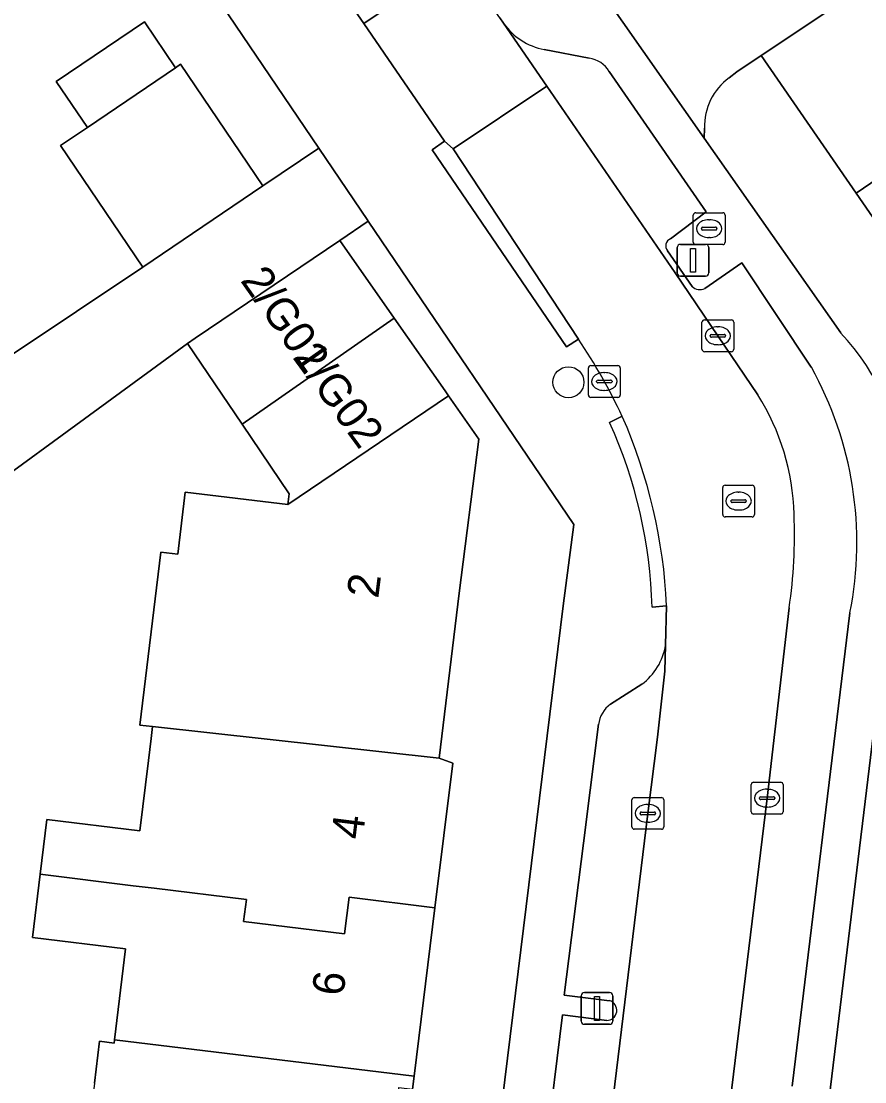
# Model space of a CAD drawing. Extents: x 158086 to 159499, y 382904 to 383981.
# Drawn here: x 158300.2 to 158326.75, y 383364.24 to 383397.61 of the extents above; entities that cross this region are included whole.
import ezdxf

# ---------------------------------------------------------------- set-up
doc = ezdxf.new("R2010")
doc.units = 0
for name, color, linetype in [('IMGEO_Boom', 7, 'Continuous'), ('IMGEO_Brandkraan', 7, 'Continuous'), ('IMGEO_Erf', 7, 'Continuous'), ('IMGEO_Kolk', 7, 'Continuous'), ('IMGEO_Lichtmast', 7, 'Continuous'), ('IMGEO_Pand', 7, 'Continuous'), ('IMGEO_Pand_nummerreeks', 7, 'Continuous'), ('IMGEO_Parkeervlak_open', 7, 'Continuous'), ('IMGEO_Rijbaan_lokaal_open', 7, 'Continuous'), ('IMGEO_Rioolput', 7, 'Continuous'), ('IMGEO_Voetpad_open', 7, 'Continuous')]:
    doc.layers.add(name, color=color, linetype=linetype)

msp = doc.modelspace()

# ---------------------------------------------------------------- linework, layer by layer
at = {"layer": 'IMGEO_Boom'}
msp.add_circle((158317.419, 383386.252), 0.489, dxfattribs=at)
at = {"layer": 'IMGEO_Brandkraan'}
for p, q in [((158321.35, 383390.66), (158321.35, 383391.512)), ((158321.425, 383391.586), (158322.277, 383391.586)), ((158321.838, 383391.366), (158321.863, 383391.366)), ((158322.351, 383391.512), (158322.351, 383390.66)), ((158321.609, 383391.08), (158321.609, 383391.092)), ((158322.047, 383391.043), (158321.649, 383391.043)), ((158321.652, 383391.129), (158322.05, 383391.129)), ((158322.093, 383391.092), (158322.093, 383391.08)), ((158321.861, 383390.806), (158321.836, 383390.806)), ((158322.277, 383390.586), (158321.425, 383390.586))]:
    msp.add_line(p, q, dxfattribs=at)
for points in [[(158321.35, 383390.66), (158321.35, 383391.512)], [(158321.425, 383391.586), (158322.277, 383391.586)], [(158322.351, 383391.512), (158322.351, 383390.66)], [(158322.277, 383390.586), (158321.425, 383390.586)]]:
    msp.add_lwpolyline(points, dxfattribs=at)
for centre, radius, start, end in [((158321.427, 383391.51), 0.0765, 91.552, 178.448), ((158321.427, 383391.51), 0.0765, 91.552, 178.448), ((158322.275, 383391.51), 0.0765, 1.552, 88.448), ((158322.275, 383391.51), 0.0765, 1.552, 88.448), ((158321.649, 383391.089), 0.0403, 85.8775, 175.7526), ((158321.646, 383391.079), 0.0366, 178.938, 274.7102), ((158322.05, 383391.086), 0.043, 264.8664, 352.4533), ((158322.054, 383391.091), 0.0386, 1.7309, 96.639), ((158321.427, 383390.662), 0.0765, 181.552, 268.448), ((158321.427, 383390.662), 0.0765, 181.552, 268.448), ((158322.275, 383390.662), 0.0765, 271.552, 358.448), ((158322.275, 383390.662), 0.0765, 271.552, 358.448)]:
    msp.add_arc(centre, radius, start, end, dxfattribs=at)
for centre, major_axis, ratio, start_param, end_param in [((158321.837, 383391.086), (-0.387, 0.002), 0.722429, 4.712389, 7.853982), ((158321.862, 383391.086), (-0.39, 0.002), 0.717154, 1.570796, 4.712389)]:
    msp.add_ellipse(centre, major_axis=major_axis, ratio=ratio, start_param=start_param, end_param=end_param, dxfattribs=at)
at = {"layer": 'IMGEO_Erf'}
for points in [[(158297.787, 383385.704), (158304.026, 383389.877), (158301.437, 383393.704), (158302.278, 383394.273), (158301.301, 383395.718), (158304.072, 383397.592), (158305.049, 383396.147), (158305.214, 383396.258), (158307.802, 383392.43), (158309.562, 383393.621), (158301.675, 383405.273)], [(158327.506, 383351.596), (158328.149, 383356.894), (158328.698, 383361.418), (158328.261, 383361.472), (158328.314, 383361.9), (158328.923, 383366.846), (158329.523, 383371.719), (158329.96, 383371.665), (158329.974, 383371.777), (158330.563, 383376.62), (158331.161, 383381.535), (158331.624, 383385.347), (158331.676, 383385.771), (158329.715, 383388.275), (158329.339, 383388.045), (158326.471, 383392.206), (158323.49, 383396.531), (158322.724, 383396.019), (158322.475, 383395.832)], [(158321.703, 383394.251), (158321.692, 383393.93), (158325.989, 383387.809)], [(158312.006, 383336.596), (158317.256, 383379.22), (158317.588, 383381.778), (158311.12, 383391.319), (158310.229, 383390.716), (158311.936, 383388.272), (158313.537, 383385.981), (158313.644, 383385.828), (158314.596, 383384.465), (158313.981, 383379.615), (158313.353, 383374.416), (158313.778, 383374.266), (158313.218, 383369.715), (158312.566, 383364.413), (158312.516, 383364.007)], [(158302.504, 383364.19), (158302.665, 383365.511), (158303.117, 383365.456), (158303.13, 383365.561), (158303.478, 383368.424), (158300.55, 383368.78), (158300.792, 383370.766), (158301.003, 383372.495), (158303.93, 383372.139), (158304.199, 383374.347), (158304.283, 383375.04), (158304.329, 383375.416), (158303.925, 383375.461), (158304.587, 383380.906), (158305.124, 383380.841), (158305.361, 383382.795), (158308.589, 383382.406), (158308.63, 383382.745), (158307.153, 383384.93), (158305.433, 383387.473), (158296.012, 383380.586)], [(158327.974, 383383.09), (158325.326, 383361.214), (158322.163, 383335.236), (158319.275, 383311.616), (158318.267, 383303.291)]]:
    msp.add_lwpolyline(points, dxfattribs=at)
for centre, radius, start, end in [((158323.582, 383394.312), 1.88, 126.0808, 181.8668), ((158320.622, 383382.775), 7.358, 2.4565, 43.1706)]:
    msp.add_arc(centre, radius, start, end, dxfattribs=at)
at = {"layer": 'IMGEO_Kolk'}
for p, q in [((158321.623, 383387.288), (158321.623, 383388.14)), ((158321.698, 383388.214), (158322.55, 383388.214)), ((158322.111, 383387.994), (158322.136, 383387.994)), ((158322.624, 383388.14), (158322.624, 383387.288)), ((158321.882, 383387.708), (158321.882, 383387.72)), ((158322.32, 383387.671), (158321.922, 383387.671)), ((158321.925, 383387.757), (158322.323, 383387.757)), ((158322.366, 383387.72), (158322.366, 383387.708)), ((158322.134, 383387.434), (158322.109, 383387.434)), ((158322.55, 383387.214), (158321.698, 383387.214)), ((158318.049, 383385.849), (158318.049, 383386.701)), ((158318.124, 383386.775), (158318.976, 383386.775)), ((158319.05, 383386.701), (158319.05, 383385.849)), ((158318.351, 383386.318), (158318.749, 383386.318)), ((158318.537, 383386.555), (158318.562, 383386.555)), ((158318.308, 383386.269), (158318.308, 383386.281)), ((158318.746, 383386.232), (158318.348, 383386.232)), ((158318.56, 383385.995), (158318.535, 383385.995)), ((158318.792, 383386.281), (158318.792, 383386.269)), ((158318.976, 383385.775), (158318.124, 383385.775)), ((158323.249, 383373.663), (158324.101, 383373.663)), ((158323.174, 383372.737), (158323.174, 383373.589)), ((158323.662, 383373.443), (158323.687, 383373.443)), ((158324.175, 383373.589), (158324.175, 383372.737)), ((158319.419, 383372.257), (158319.419, 383373.109)), ((158319.494, 383373.183), (158320.346, 383373.183)), ((158320.42, 383373.109), (158320.42, 383372.257)), ((158323.433, 383373.157), (158323.433, 383373.169)), ((158323.871, 383373.12), (158323.473, 383373.12)), ((158323.476, 383373.206), (158323.874, 383373.206)), ((158323.917, 383373.169), (158323.917, 383373.157)), ((158319.678, 383372.677), (158319.678, 383372.689)), ((158320.116, 383372.64), (158319.718, 383372.64)), ((158319.721, 383372.726), (158320.119, 383372.726)), ((158319.907, 383372.963), (158319.932, 383372.963)), ((158320.162, 383372.689), (158320.162, 383372.677)), ((158324.101, 383372.663), (158323.249, 383372.663)), ((158323.685, 383372.883), (158323.66, 383372.883)), ((158319.93, 383372.403), (158319.905, 383372.403)), ((158320.346, 383372.183), (158319.494, 383372.183))]:
    msp.add_line(p, q, dxfattribs=at)
for points in [[(158321.623, 383387.288), (158321.623, 383388.14)], [(158321.698, 383388.214), (158322.55, 383388.214)], [(158322.624, 383388.14), (158322.624, 383387.288)], [(158322.55, 383387.214), (158321.698, 383387.214)], [(158318.049, 383385.849), (158318.049, 383386.701)], [(158318.124, 383386.775), (158318.976, 383386.775)], [(158319.05, 383386.701), (158319.05, 383385.849)], [(158318.976, 383385.775), (158318.124, 383385.775)], [(158323.249, 383373.663), (158324.101, 383373.663)], [(158323.174, 383372.737), (158323.174, 383373.589)], [(158324.175, 383373.589), (158324.175, 383372.737)], [(158319.419, 383372.257), (158319.419, 383373.109)], [(158319.494, 383373.183), (158320.346, 383373.183)], [(158320.42, 383373.109), (158320.42, 383372.257)], [(158324.101, 383372.663), (158323.249, 383372.663)], [(158320.346, 383372.183), (158319.494, 383372.183)]]:
    msp.add_lwpolyline(points, dxfattribs=at)
for centre, radius, start, end in [((158321.7, 383388.138), 0.0765, 91.552, 178.448), ((158321.7, 383388.138), 0.0765, 91.552, 178.448), ((158322.548, 383388.138), 0.0765, 1.552, 88.448), ((158322.548, 383388.138), 0.0765, 1.552, 88.448), ((158321.922, 383387.717), 0.0403, 85.8775, 175.7526), ((158321.919, 383387.707), 0.0366, 178.938, 274.7102), ((158322.323, 383387.714), 0.043, 264.8664, 352.4533), ((158322.327, 383387.719), 0.0386, 1.7309, 96.639), ((158321.7, 383387.29), 0.0765, 181.552, 268.448), ((158321.7, 383387.29), 0.0765, 181.552, 268.448), ((158322.548, 383387.29), 0.0765, 271.552, 358.448), ((158322.548, 383387.29), 0.0765, 271.552, 358.448), ((158318.126, 383386.699), 0.0765, 91.552, 178.448), ((158318.126, 383386.699), 0.0765, 91.552, 178.448), ((158318.974, 383386.699), 0.0765, 1.552, 88.448), ((158318.974, 383386.699), 0.0765, 1.552, 88.448), ((158318.348, 383386.278), 0.0403, 85.8775, 175.7526), ((158318.753, 383386.28), 0.0386, 1.7309, 96.639), ((158318.345, 383386.268), 0.0366, 178.938, 274.7102), ((158318.749, 383386.275), 0.043, 264.8664, 352.4533), ((158318.126, 383385.851), 0.0765, 181.552, 268.448), ((158318.126, 383385.851), 0.0765, 181.552, 268.448), ((158318.974, 383385.851), 0.0765, 271.552, 358.448), ((158318.974, 383385.851), 0.0765, 271.552, 358.448), ((158323.251, 383373.587), 0.0765, 91.552, 178.448), ((158323.251, 383373.587), 0.0765, 91.552, 178.448), ((158324.099, 383373.587), 0.0765, 1.552, 88.448), ((158324.099, 383373.587), 0.0765, 1.552, 88.448), ((158319.496, 383373.107), 0.0765, 91.552, 178.448), ((158319.496, 383373.107), 0.0765, 91.552, 178.448), ((158320.344, 383373.107), 0.0765, 1.552, 88.448), ((158320.344, 383373.107), 0.0765, 1.552, 88.448), ((158323.473, 383373.166), 0.0403, 85.8775, 175.7526), ((158323.47, 383373.156), 0.0366, 178.938, 274.7102), ((158323.874, 383373.163), 0.043, 264.8664, 352.4533), ((158323.878, 383373.168), 0.0386, 1.7309, 96.639), ((158319.718, 383372.686), 0.0403, 85.8775, 175.7526), ((158319.715, 383372.676), 0.0366, 178.938, 274.7102), ((158320.119, 383372.683), 0.043, 264.8664, 352.4533), ((158320.123, 383372.688), 0.0386, 1.7309, 96.639), ((158323.251, 383372.739), 0.0765, 181.552, 268.448), ((158323.251, 383372.739), 0.0765, 181.552, 268.448), ((158324.099, 383372.739), 0.0765, 271.552, 358.448), ((158324.099, 383372.739), 0.0765, 271.552, 358.448), ((158319.496, 383372.259), 0.0765, 181.552, 268.448), ((158319.496, 383372.259), 0.0765, 181.552, 268.448), ((158320.344, 383372.259), 0.0765, 271.552, 358.448), ((158320.344, 383372.259), 0.0765, 271.552, 358.448)]:
    msp.add_arc(centre, radius, start, end, dxfattribs=at)
for centre, major_axis, ratio, start_param, end_param in [((158322.11, 383387.714), (-0.387, 0.002), 0.722429, 4.712389, 7.853982), ((158322.135, 383387.714), (-0.39, 0.002), 0.717154, 1.570796, 4.712389), ((158318.536, 383386.275), (-0.387, 0.002), 0.722429, 4.712389, 7.853982), ((158318.561, 383386.275), (-0.39, 0.002), 0.717154, 1.570796, 4.712389), ((158323.661, 383373.163), (-0.387, 0.002), 0.722429, 4.712389, 7.853982), ((158323.686, 383373.163), (-0.39, 0.002), 0.717154, 1.570796, 4.712389), ((158319.906, 383372.683), (-0.387, 0.002), 0.722429, 4.712389, 7.853982), ((158319.931, 383372.683), (-0.39, 0.002), 0.717154, 1.570796, 4.712389)]:
    msp.add_ellipse(centre, major_axis=major_axis, ratio=ratio, start_param=start_param, end_param=end_param, dxfattribs=at)
at = {"layer": 'IMGEO_Lichtmast'}
for p, q in [((158320.845, 383389.69), (158320.845, 383390.49)), ((158320.845, 383390.49), (158320.845, 383389.69)), ((158320.945, 383390.59), (158321.735, 383390.59)), ((158321.735, 383390.59), (158320.945, 383390.59)), ((158321.835, 383390.49), (158321.835, 383389.69)), ((158321.835, 383389.69), (158321.835, 383390.49)), ((158321.735, 383389.59), (158320.945, 383389.59)), ((158320.945, 383389.59), (158321.735, 383389.59)), ((158317.923, 383367.045), (158318.713, 383367.045)), ((158318.713, 383367.045), (158317.923, 383367.045)), ((158317.823, 383366.145), (158317.823, 383366.945)), ((158317.823, 383366.945), (158317.823, 383366.145)), ((158318.813, 383366.945), (158318.813, 383366.145)), ((158318.813, 383366.145), (158318.813, 383366.945)), ((158318.713, 383366.045), (158317.923, 383366.045)), ((158317.923, 383366.045), (158318.713, 383366.045))]:
    msp.add_line(p, q, dxfattribs=at)
for points in [[(158321.265, 383390.465), (158321.415, 383390.465), (158321.415, 383389.715), (158321.265, 383389.715), (158321.265, 383390.465)], [(158318.243, 383366.92), (158318.393, 383366.92), (158318.393, 383366.17), (158318.243, 383366.17), (158318.243, 383366.92)]]:
    msp.add_lwpolyline(points, dxfattribs=at)
for centre, start, end in [((158320.945, 383390.49), 90, 180), ((158320.945, 383390.49), 90, 180), ((158321.735, 383390.49), 0, 90), ((158321.735, 383390.49), 360, 90), ((158320.945, 383389.69), 180, 270), ((158320.945, 383389.69), 180, 270), ((158321.735, 383389.69), 270, 0), ((158321.735, 383389.69), 270, 0), ((158317.923, 383366.945), 90, 180), ((158317.923, 383366.945), 90, 180), ((158318.713, 383366.945), 0, 90), ((158318.713, 383366.945), 360, 90), ((158317.923, 383366.145), 180, 270), ((158317.923, 383366.145), 180, 270), ((158318.713, 383366.145), 270, 0), ((158318.713, 383366.145), 270, 0)]:
    msp.add_arc(centre, 0.1, start, end, dxfattribs=at)
at = {"layer": 'IMGEO_Pand'}
for points in [[(158334.168, 383397.452), (158331.231, 383401.705), (158327.647, 383399.31), (158323.49, 383396.531), (158326.471, 383392.206)], [(158336.934, 383393.449), (158336.799, 383393.644), (158336.239, 383394.455), (158335.679, 383395.265), (158338.821, 383397.436), (158337.305, 383399.631), (158334.168, 383397.452), (158326.471, 383392.206), (158329.339, 383388.045), (158329.715, 383388.275)], [(158305.049, 383396.147), (158304.072, 383397.592), (158301.301, 383395.718), (158302.278, 383394.273)], [(158305.214, 383396.258), (158305.049, 383396.147), (158302.278, 383394.273), (158301.437, 383393.704), (158304.026, 383389.877), (158307.802, 383392.43)], [(158311.936, 383388.272), (158310.229, 383390.716), (158305.675, 383387.637), (158305.433, 383387.473), (158307.153, 383384.93)], [(158313.644, 383385.828), (158313.537, 383385.981), (158311.936, 383388.272), (158307.153, 383384.93), (158308.63, 383382.745), (158308.589, 383382.406)], [(158313.644, 383385.828), (158308.589, 383382.406), (158305.361, 383382.795), (158305.124, 383380.841), (158304.587, 383380.906), (158303.925, 383375.461), (158304.329, 383375.416), (158313.353, 383374.416), (158313.981, 383379.615), (158314.596, 383384.465)], [(158313.353, 383374.416), (158304.329, 383375.416), (158304.283, 383375.04), (158304.199, 383374.347), (158303.93, 383372.139), (158301.003, 383372.495), (158300.792, 383370.766), (158303.72, 383370.408), (158304.383, 383370.329), (158307.282, 383369.976), (158307.198, 383369.283), (158310.375, 383368.896), (158310.514, 383370.044), (158313.218, 383369.715), (158313.778, 383374.266)], [(158312.566, 383364.413), (158313.218, 383369.715), (158310.514, 383370.044), (158310.375, 383368.896), (158307.198, 383369.283), (158307.282, 383369.976), (158304.383, 383370.329), (158303.72, 383370.408), (158300.792, 383370.766), (158300.55, 383368.78), (158303.478, 383368.424), (158303.13, 383365.561)], [(158312.566, 383364.413), (158303.13, 383365.561), (158303.117, 383365.456), (158302.665, 383365.511), (158302.504, 383364.19), (158302.399, 383363.33), (158298.607, 383363.791), (158298.298, 383361.265), (158302.092, 383360.801), (158305.65, 383360.366), (158305.583, 383359.814), (158308.703, 383359.433), (158308.834, 383360.509), (158311.6, 383360.171), (158312.079, 383364.061), (158312.516, 383364.007)]]:
    msp.add_lwpolyline(points, close=True, dxfattribs=at)
at = {"layer": 'IMGEO_Parkeervlak_open'}
for points in [[(158315.376, 383397.552), (158316.738, 383395.573), (158320.779, 383389.691), (158322.124, 383387.713), (158323.38, 383385.854)], [(158318.075, 383396.452), (158316.653, 383396.724)], [(158320.633, 383390.764), (158321.753, 383391.611), (158318.707, 383396.036)], [(158321.314, 383389.267), (158320.537, 383390.387)], [(158325.065, 383386.725), (158322.881, 383390.013), (158321.711, 383389.202)], [(158324.368, 383379.15), (158323.674, 383373.162), (158322.25, 383361.466)], [(158324.461, 383364.095), (158326.281, 383378.997)], [(158317.996, 383356.929), (158319.921, 383372.682), (158320.227, 383375.082), (158320.452, 383377.164), (158320.476, 383377.982)], [(158319.73, 383376.749), (158318.742, 383376.119)], [(158318.366, 383375.486), (158317.968, 383372.338), (158317.967, 383372.327), (158317.289, 383366.959), (158318.709, 383366.789)], [(158318.624, 383366.167), (158317.228, 383366.345), (158313.636, 383337.122)]]:
    msp.add_lwpolyline(points, dxfattribs=at)
for centre, radius, start, end in [((158317.04, 383398.719), 2.032, 215.0524, 259.0293), ((158317.931, 383395.545), 0.918, 32.3191, 80.9728), ((158320.722, 383390.541), 0.24, 111.7294, 219.698), ((158321.557, 383389.508), 0.342, 224.7048, 296.6983), ((158315.166, 383381.208), 11.333, 348.7514, 29.1329), ((158317.165, 383381.915), 7.358, 1.4032, 32.3669), ((158308.651, 383381.443), 15.883, 351.6993, 2.3527), ((158318.608, 383378.27), 1.89, 306.4105, 351.2393), ((158319.27, 383375.377), 0.91, 125.4301, 173.1495), ((158318.624, 383366.484), 0.317, 269.98, 74.4568)]:
    msp.add_arc(centre, radius, start, end, dxfattribs=at)
at = {"layer": 'IMGEO_Rijbaan_lokaal_open'}
for points in [[(158303.897, 383407.901), (158304.009, 383407.737), (158310.169, 383398.717), (158310.411, 383398.372), (158310.982, 383397.538), (158313.971, 383399.562), (158313.439, 383400.345), (158305.308, 383412.194), (158302.976, 383415.583), (158299.049, 383412.9), (158301.714, 383410.302)], [(158323.38, 383385.854), (158322.124, 383387.713), (158320.779, 383389.691), (158316.738, 383395.573), (158313.796, 383393.595), (158317.732, 383387.605)], [(158320.511, 383379.214), (158320.476, 383377.982), (158320.452, 383377.164), (158320.227, 383375.082), (158319.921, 383372.682), (158317.996, 383356.929), (158315.726, 383338.441), (158315.42, 383336.079), (158319.065, 383335.604), (158319.375, 383337.99), (158319.82, 383341.637), (158321.565, 383355.855), (158322.217, 383361.195), (158322.25, 383361.466), (158323.674, 383373.162)], [(158323.674, 383373.162), (158324.368, 383379.15)]]:
    msp.add_lwpolyline(points, dxfattribs=at)
msp.add_lwpolyline([(158313.971, 383399.562), (158310.982, 383397.538), (158313.515, 383393.84), (158313.796, 383393.595), (158316.738, 383395.573), (158315.376, 383397.552), (158315.258, 383397.722)], close=True, dxfattribs=at)
for centre, radius, start, end in [((158303.077, 383377.663), 17.709, 25.113, 34.1527), ((158317.165, 383381.915), 7.358, 1.4032, 32.3669), ((158303.804, 383378.442), 16.725, 2.6451, 23.7534), ((158308.651, 383381.443), 15.883, 351.6993, 2.3527)]:
    msp.add_arc(centre, radius, start, end, dxfattribs=at)
at = {"layer": 'IMGEO_Rioolput'}
for p, q in [((158322.35, 383383.011), (158323.202, 383383.011)), ((158322.275, 383382.085), (158322.275, 383382.937)), ((158322.763, 383382.791), (158322.788, 383382.791)), ((158323.276, 383382.937), (158323.276, 383382.085)), ((158322.534, 383382.505), (158322.534, 383382.517)), ((158322.972, 383382.468), (158322.574, 383382.468)), ((158322.577, 383382.554), (158322.975, 383382.554)), ((158323.018, 383382.517), (158323.018, 383382.505)), ((158323.202, 383382.011), (158322.35, 383382.011)), ((158322.786, 383382.231), (158322.761, 383382.231))]:
    msp.add_line(p, q, dxfattribs=at)
for points in [[(158322.35, 383383.011), (158323.202, 383383.011)], [(158322.275, 383382.085), (158322.275, 383382.937)], [(158323.276, 383382.937), (158323.276, 383382.085)], [(158323.202, 383382.011), (158322.35, 383382.011)]]:
    msp.add_lwpolyline(points, dxfattribs=at)
for centre, radius, start, end in [((158322.352, 383382.935), 0.0765, 91.552, 178.448), ((158322.352, 383382.935), 0.0765, 91.552, 178.448), ((158323.2, 383382.935), 0.0765, 1.552, 88.448), ((158323.2, 383382.935), 0.0765, 1.552, 88.448), ((158322.574, 383382.514), 0.0403, 85.8775, 175.7526), ((158322.571, 383382.504), 0.0366, 178.938, 274.7102), ((158322.975, 383382.511), 0.043, 264.8664, 352.4533), ((158322.979, 383382.516), 0.0386, 1.7309, 96.639), ((158322.352, 383382.087), 0.0765, 181.552, 268.448), ((158322.352, 383382.087), 0.0765, 181.552, 268.448), ((158323.2, 383382.087), 0.0765, 271.552, 358.448), ((158323.2, 383382.087), 0.0765, 271.552, 358.448)]:
    msp.add_arc(centre, radius, start, end, dxfattribs=at)
for centre, major_axis, ratio, start_param, end_param in [((158322.762, 383382.511), (-0.387, 0.002), 0.722429, 4.712389, 7.853982), ((158322.787, 383382.511), (-0.39, 0.002), 0.717154, 1.570796, 4.712389)]:
    msp.add_ellipse(centre, major_axis=major_axis, ratio=ratio, start_param=start_param, end_param=end_param, dxfattribs=at)
at = {"layer": 'IMGEO_Voetpad_open'}
for points in [[(158325.989, 383387.809), (158321.692, 383393.93), (158319.129, 383397.581), (158318.931, 383397.868), (158309.947, 383410.918), (158305.161, 383417.894), (158302.59, 383416.143), (158302.697, 383415.987)], [(158342.26, 383413.555), (158341.001, 383412.904), (158337.396, 383410.44), (158331.716, 383406.574), (158331.737, 383406.545), (158328.939, 383404.514), (158328.856, 383404.628), (158323.903, 383401.288), (158321.829, 383399.902), (158318.931, 383397.868), (158319.129, 383397.581), (158321.692, 383393.93), (158321.703, 383394.251)], [(158301.714, 383410.302), (158299.049, 383412.9), (158298.48, 383413.344), (158296.89, 383412.261), (158301.675, 383405.273), (158309.562, 383393.621), (158311.105, 383391.342), (158311.12, 383391.319), (158317.588, 383381.778), (158317.256, 383379.22), (158312.006, 383336.596), (158309.154, 383312.647), (158308.137, 383304.132), (158308.019, 383303.141), (158307.539, 383299.409), (158306.922, 383293.393), (158305.835, 383284.427), (158305.519, 383281.801), (158305.419, 383281.454), (158308.472, 383280.426), (158308.504, 383280.698)], [(158322.475, 383395.832), (158322.724, 383396.019), (158323.49, 383396.531), (158327.647, 383399.31), (158331.231, 383401.705), (158341.69, 383407.75)], [(158317.732, 383387.605), (158317.362, 383387.367), (158313.133, 383393.57), (158313.515, 383393.84), (158310.982, 383397.538), (158310.411, 383398.372), (158310.169, 383398.717)], [(158315.258, 383397.722), (158315.376, 383397.552)], [(158316.653, 383396.724), (158318.075, 383396.452)], [(158318.707, 383396.036), (158321.753, 383391.611), (158320.633, 383390.764)], [(158296.012, 383380.586), (158305.433, 383387.473), (158305.675, 383387.637), (158310.229, 383390.716), (158311.12, 383391.319), (158311.105, 383391.342), (158309.562, 383393.621), (158307.802, 383392.43), (158304.026, 383389.877), (158297.787, 383385.704)], [(158320.537, 383390.387), (158321.314, 383389.267)], [(158321.711, 383389.202), (158322.881, 383390.013), (158325.065, 383386.725)], [(158319.112, 383385.179), (158318.716, 383384.986)], [(158318.716, 383384.986), (158319.112, 383385.179)], [(158319.275, 383311.616), (158322.163, 383335.236), (158325.326, 383361.214), (158327.974, 383383.09)], [(158320.054, 383379.171), (158320.511, 383379.214)], [(158320.476, 383377.982), (158320.511, 383379.214), (158320.054, 383379.171)], [(158326.281, 383378.997), (158324.461, 383364.095)], [(158318.742, 383376.119), (158319.73, 383376.749)], [(158318.709, 383366.789), (158317.289, 383366.959), (158317.967, 383372.327), (158317.968, 383372.338), (158318.366, 383375.486)], [(158313.636, 383337.122), (158317.228, 383366.345), (158318.624, 383366.167)]]:
    msp.add_lwpolyline(points, dxfattribs=at)
msp.add_lwpolyline([(158313.515, 383393.84), (158313.133, 383393.57), (158317.362, 383387.367), (158317.732, 383387.605), (158313.796, 383393.595)], close=True, dxfattribs=at)
for centre, radius, start, end in [((158317.04, 383398.719), 2.032, 215.0524, 259.0293), ((158317.931, 383395.545), 0.918, 32.3191, 80.9728), ((158323.582, 383394.312), 1.88, 126.0808, 181.8668), ((158320.722, 383390.541), 0.24, 111.7294, 219.698), ((158321.557, 383389.508), 0.342, 224.7048, 296.6983), ((158320.622, 383382.775), 7.358, 2.4565, 43.1706), ((158303.077, 383377.663), 17.709, 25.113, 34.1527), ((158315.166, 383381.208), 11.333, 348.7514, 29.1329), ((158304.904, 383378.747), 15.156, 1.605, 24.3108), ((158304.904, 383378.747), 15.156, 1.605, 24.3108), ((158303.804, 383378.442), 16.725, 2.6451, 23.7534), ((158318.608, 383378.27), 1.89, 306.4105, 351.2393), ((158319.27, 383375.377), 0.91, 125.4301, 173.1495), ((158318.624, 383366.484), 0.317, 269.98, 74.4568)]:
    msp.add_arc(centre, radius, start, end, dxfattribs=at)

# ---------------------------------------------------------------- texts
at = {"layer": 'IMGEO_Pand_nummerreeks'}
for s, rotation, p in [('2/G01', 305.1455, (158307.074, 383389.452)), ('2/G02', 306.1354, (158308.714, 383387.039)), ('2', 82.9471, (158311.433, 383379.427)), ('4', 82.9872, (158310.941, 383371.838)), ('6', 82.9871, (158310.334, 383366.911))]:
    msp.add_text(s, height=1, rotation=rotation, dxfattribs=at).set_placement(p)

doc.saveas('drawing.dxf')
